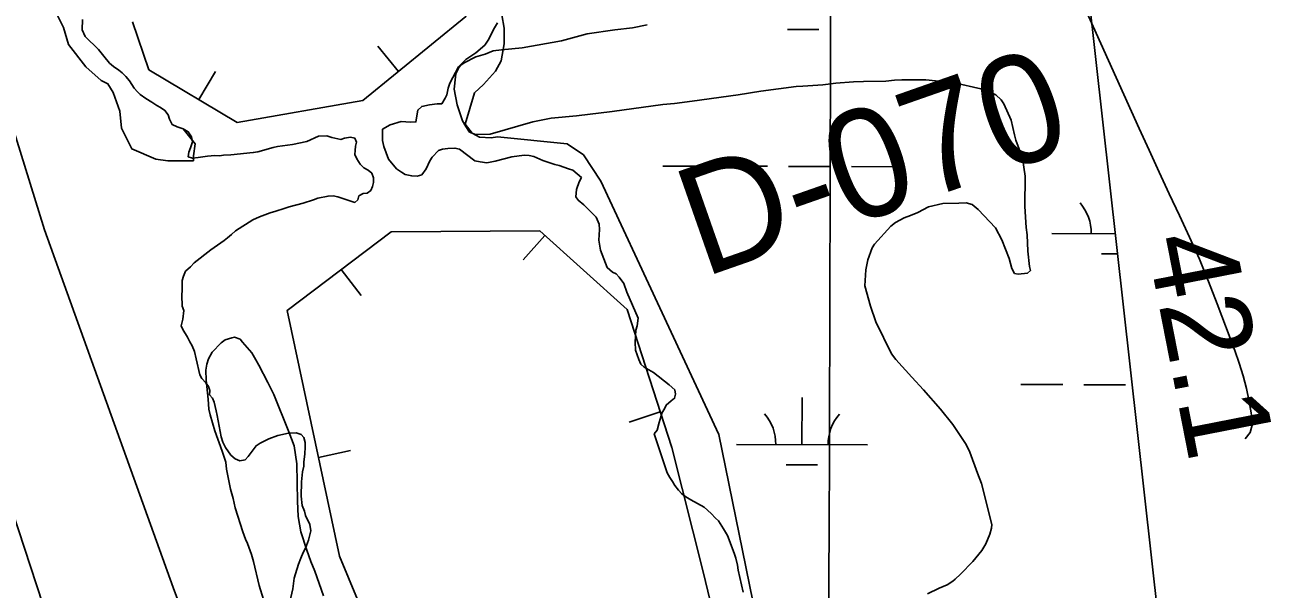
# Model space of a CAD drawing. Extents: x 3161665 to 3199565, y 885729 to 911164.
# Drawn here: x 3175718 to 3176670, y 892583 to 893014 of the extents above; entities that cross this region are included whole.
import ezdxf

# ---------------------------------------------------------------- set-up
doc = ezdxf.new("R2010")
doc.units = 0
for name, color, linetype in [('V-BORW-LINE', 7, 'Continuous'), ('V-GRID-MAJR', 7, 'Continuous'), ('V-LEVE-TOET', 7, 'Continuous'), ('V-RIVR-RANG', 7, 'Continuous'), ('V-RIVR-RANG-IDEN', 7, 'Continuous'), ('V-SITE-VEGE', 7, 'Continuous'), ('V-SURV-LINE', 7, 'Continuous'), ('V-TOPO-MINR', 7, 'Continuous'), ('V-TOPO-SHOR', 7, 'Continuous'), ('V-WETL-SWMP', 7, 'Continuous')]:
    doc.layers.add(name, color=color, linetype=linetype)

msp = doc.modelspace()

# ---------------------------------------------------------------- linework, layer by layer
at = {"layer": 'V-BORW-LINE'}
for p, q in [((3176003.26, 892978.09), (3175987.44, 892997.44)), ((3175850.8, 892956.67), (3175863.57, 892978.16)), ((3176115.15, 892852.76), (3176098.4, 892834.2)), ((3175959.6, 892826.88), (3175974.69, 892806.94)), ((3176203.16, 892718.03), (3176179.38, 892710.32)), ((3175942.14, 892683.31), (3175966.6, 892688.5))]:
    msp.add_line(p, q, dxfattribs=at)
for points in [[(3175800.07, 893016.15), (3175812.54, 892979.41), (3175880.09, 892939.26), (3175976.07, 892955.86), (3176054.58, 893020.05), (3176017.2, 893175.35), (3175952.34, 893376.6), (3175921.65, 893539.41), (3175880.12, 893720.59), (3175831.98, 893950.2), (3175829.3, 893962.1)], [(3175800.07, 893016.15), (3175812.54, 892979.41), (3175880.09, 892939.26), (3175976.07, 892955.86), (3176054.58, 893020.05)], [(3176342.14, 891970.45), (3176294.79, 892171.68), (3176280.79, 892329.46), (3176265.92, 892471.38), (3176236.02, 892595.8), (3176211.93, 892690.98), (3176177.83, 892796.2), (3176111.14, 892856.37), (3175997.66, 892855.66), (3175918.32, 892795.65), (3175958.16, 892607.78), (3176008.93, 892485.85), (3176054.6, 892283.8), (3176114.44, 892067.53), (3176167.65, 891896.35)]]:
    msp.add_lwpolyline(points, dxfattribs=at)
at = {"layer": 'V-GRID-MAJR'}
msp.add_spline([(3176327.96, 891166.6), (3176345.58, 897226.3), (3176363.22, 903289.08), (3176380.86, 909351.9), (3176380.87, 909354.94)], degree=3, dxfattribs=at)
at = {"layer": 'V-LEVE-TOET'}
msp.add_lwpolyline([(3174566.85, 897865.68), (3174635.83, 897583.71), (3174711.7, 897283.5), (3174795.82, 896920.93), (3174863.72, 896619.04), (3174934.5, 896318.62), (3175016.53, 895935.58), (3175109.93, 895536.94), (3175193.43, 895157.19), (3175269.57, 894793.2), (3175363, 894393.76), (3175446.73, 894021.24), (3175510.4, 893698.81), (3175596.82, 893326.15), (3175626.84, 893204.92), (3175671.16, 893055.89), (3175732.85, 892857.2), (3175831.28, 892583.94), (3175876.32, 892462.54)], dxfattribs=at)
at = {"layer": 'V-SITE-VEGE'}
for p, q in [((3176147.36, 893006.82), (3176168.45, 893009.96)), ((3176168.45, 893009.96), (3176181.93, 893011.43)), ((3176181.93, 893011.43), (3176193.12, 893013.71)), ((3176097.7, 892996.16), (3176127.72, 893001.48)), ((3176127.72, 893001.48), (3176147.36, 893006.82)), ((3176062.32, 892989.25), (3176069.46, 892991.36)), ((3176069.46, 892991.36), (3176075.67, 892993.88)), ((3176075.67, 892993.88), (3176081.96, 892994.59)), ((3176081.96, 892994.59), (3176097.7, 892996.16)), ((3176049.15, 892980.57), (3176051.73, 892983.39)), ((3176051.73, 892983.39), (3176053.48, 892984.82)), ((3176053.48, 892984.82), (3176062.32, 892989.25)), ((3176045.75, 892964.63), (3176046.71, 892974.15)), ((3176046.71, 892974.15), (3176047.06, 892976.43)), ((3176047.06, 892976.43), (3176049.15, 892980.57)), ((3176382.24, 892971.55), (3176375.5, 892970.81)), ((3176387.65, 892971.77), (3176382.24, 892971.55)), ((3176398.48, 892971.78), (3176387.65, 892971.77)), ((3176406.16, 892971.65), (3176398.48, 892971.78)), ((3176427.92, 892969.4), (3176406.16, 892971.65)), ((3176048.07, 892952.54), (3176045.75, 892964.63)), ((3176280.11, 892963.19), (3176262.63, 892960.2)), ((3176307.06, 892966.58), (3176280.11, 892963.19)), ((3176312.01, 892966.79), (3176307.06, 892966.58)), ((3176327.32, 892967.88), (3176312.01, 892966.79)), ((3176337.19, 892969.2), (3176327.32, 892967.88)), ((3176350.69, 892970.22), (3176337.19, 892969.2)), ((3176358.36, 892970.54), (3176350.69, 892970.22)), ((3176375.5, 892970.81), (3176358.36, 892970.54)), ((3176447.98, 892964.83), (3176427.92, 892969.4)), ((3176453.93, 892962.82), (3176447.98, 892964.83)), ((3176459.46, 892960.34), (3176453.93, 892962.82)), ((3176052.18, 892940.52), (3176048.07, 892952.54)), ((3176205.16, 892952.82), (3176166.55, 892947.59)), ((3176214.15, 892953.65), (3176205.16, 892952.82)), ((3176227.61, 892955.57), (3176214.15, 892953.65)), ((3176262.63, 892960.2), (3176227.61, 892955.57)), ((3176463.68, 892956.46), (3176459.46, 892960.34)), ((3176465.62, 892953.38), (3176463.68, 892956.46)), ((3176471.1, 892940.97), (3176465.62, 892953.38)), ((3176139.16, 892944.18), (3176119.82, 892942.46)), ((3176166.55, 892947.59), (3176139.16, 892944.18)), ((3176054.62, 892936.11), (3176052.18, 892940.52)), ((3176057.52, 892931.72), (3176054.62, 892936.11)), ((3176105.94, 892939.62), (3176073.39, 892930.13)), ((3176119.82, 892942.46), (3176105.94, 892939.62)), ((3176473.83, 892929.8), (3176471.1, 892940.97)), ((3176062.1, 892930.1), (3176057.52, 892931.72)), ((3176073.39, 892930.13), (3176062.1, 892930.1)), ((3176474.9, 892925.78), (3176473.83, 892929.8)), ((3176480, 892912), (3176474.9, 892925.78)), ((3176481.94, 892898.09), (3176480, 892912)), ((3176481.55, 892875.05), (3176481.94, 892898.09)), ((3176407.98, 892874.66), (3176419.15, 892877.39)), ((3176419.15, 892877.39), (3176431.34, 892877.45)), ((3176431.34, 892877.45), (3176436.75, 892877.68)), ((3176436.75, 892877.68), (3176441.31, 892876.52)), ((3176441.31, 892876.52), (3176445.99, 892872.65)), ((3176389.38, 892866.21), (3176394.26, 892868.22)), ((3176394.26, 892868.22), (3176400.04, 892870.27)), ((3176400.04, 892870.27), (3176407.98, 892874.66)), ((3176445.99, 892872.65), (3176459.21, 892858.76)), ((3176482.68, 892858.84), (3176481.55, 892875.05)), ((3176366.74, 892846.3), (3176379.26, 892859.92)), ((3176379.26, 892859.92), (3176382.75, 892862.77)), ((3176382.75, 892862.77), (3176389.38, 892866.21)), ((3176459.21, 892858.76), (3176464.12, 892849.48)), ((3176483.36, 892853.45), (3176482.68, 892858.84)), ((3176464.12, 892849.48), (3176469.68, 892835.27)), ((3176483.89, 892840.84), (3176483.36, 892853.45)), ((3176361.82, 892834.35), (3176365.05, 892843.52)), ((3176365.05, 892843.52), (3176366.74, 892846.3)), ((3176485.29, 892829.16), (3176483.89, 892840.84)), ((3176360.34, 892826.61), (3176361.82, 892834.35)), ((3176469.68, 892835.27), (3176471.81, 892827.69)), ((3176485.87, 892826.02), (3176485.29, 892829.16)), ((3176359.5, 892814.39), (3176360.34, 892826.61)), ((3176471.81, 892827.69), (3176473.78, 892823.71)), ((3176473.78, 892823.71), (3176476.5, 892823.37)), ((3176476.5, 892823.37), (3176483.69, 892824.12)), ((3176483.69, 892824.12), (3176485.87, 892826.02)), ((3176363.77, 892798.77), (3176359.5, 892814.39)), ((3176367.88, 892786.75), (3176363.77, 892798.77)), ((3176379.74, 892762.42), (3176367.88, 892786.75)), ((3176383.09, 892758.05), (3176379.74, 892762.42)), ((3176395.39, 892744.57), (3176383.09, 892758.05)), ((3176404.37, 892735.02), (3176395.39, 892744.57)), ((3176417.18, 892720.2), (3176404.37, 892735.02)), ((3176426.7, 892708.42), (3176417.18, 892720.2)), ((3176436.83, 892693.04), (3176426.7, 892708.42)), ((3176439.78, 892687.3), (3176436.83, 892693.04)), ((3176445.42, 892671.28), (3176439.78, 892687.3)), ((3176448.46, 892663.28), (3176445.42, 892671.28)), ((3176456.55, 892632.02), (3176448.46, 892663.28)), ((3176455.05, 892624.74), (3176456.21, 892629.3)), ((3176456.21, 892629.3), (3176456.55, 892632.02)), ((3176451.75, 892617.37), (3176455.05, 892624.74)), ((3176441.93, 892603.87), (3176448.8, 892612.28)), ((3176448.8, 892612.28), (3176451.75, 892617.37)), ((3176432.41, 892593.99), (3176441.93, 892603.87)), ((3176428.51, 892590.21), (3176432.41, 892593.99)), ((3176407.31, 892578.94), (3176416.16, 892583.37)), ((3176416.16, 892583.37), (3176422.37, 892585.89)), ((3176422.37, 892585.89), (3176426.76, 892588.79)), ((3176426.76, 892588.79), (3176428.51, 892590.21))]:
    msp.add_line(p, q, dxfattribs=at)
for points in [[(3175761.86, 893017.89), (3175761.66, 893009.85), (3175764.01, 893004.85), (3175774.08, 892994.82), (3175778.31, 892989.91), (3175782.56, 892984.46), (3175785.61, 892981.91), (3175789.75, 892979.13), (3175792.25, 892977.09), (3175795.05, 892974.26), (3175797.87, 892970.9), (3175801.31, 892965.41), (3175803.85, 892962.57), (3175806.08, 892960.52), (3175810.23, 892957.48), (3175814.9, 892954.73), (3175818.76, 892952.21), (3175821.5, 892950.72), (3175824.81, 892948.44), (3175827.37, 892945.06), (3175828.31, 892941.62), (3175830.36, 892937.69), (3175834.18, 892935.97), (3175838.81, 892934.29), (3175847.89, 892922.95), (3175846.58, 892913.81), (3175846.58, 892909.89), (3175827, 892909.89), (3175817.86, 892911.19), (3175799.58, 892919.03), (3175791.74, 892934.71), (3175790.44, 892947.77), (3175785.22, 892962.15), (3175781.3, 892968.68), (3175776.08, 892971.29), (3175764.33, 892981.74), (3175751.27, 892998.72), (3175747.35, 893011.79), (3175736.91, 893032.69)], [(3175900.06, 892574.78), (3175896.91, 892585.48), (3175892.52, 892603.81), (3175890.95, 892609.16), (3175887.88, 892617.61), (3175886.39, 892620.7), (3175884.35, 892626.49), (3175878.61, 892644.75), (3175876.96, 892651.91), (3175874.85, 892659.05), (3175871.96, 892674.27), (3175871.28, 892679.66), (3175868.67, 892688.13), (3175863.05, 892703.69), (3175859.38, 892715.73), (3175858.29, 892720.2), (3175857.97, 892727.86), (3175856.46, 892742.24), (3175856.14, 892749.9), (3175856.85, 892754.45), (3175858.03, 892758.56), (3175860.98, 892763.65), (3175867.9, 892770.71), (3175870.96, 892773.1), (3175875.86, 892774.65), (3175878.1, 892775.2), (3175882.23, 892773.57), (3175884.13, 892771.39), (3175891.25, 892763.11), (3175894.18, 892757.82), (3175896.6, 892753.86), (3175903.48, 892740.6), (3175907.93, 892731.31), (3175919.51, 892702.9), (3175923.57, 892692.24), (3175925.51, 892678.33), (3175926.25, 892649.92), (3175926.74, 892638.2), (3175928.59, 892626.54), (3175933.25, 892612.29), (3175936.31, 892603.84), (3175939.34, 892596.29), (3175945.99, 892577.61)]]:
    msp.add_lwpolyline(points, dxfattribs=at)
at = {"layer": 'V-SURV-LINE'}
msp.add_lwpolyline([(3175638.58, 892854.25), (3175893.43, 892076.34)], dxfattribs=at)
at = {"layer": 'V-TOPO-MINR'}
msp.add_lwpolyline([(3176649.88, 892697.51), (3176653.65, 892702.28), (3176655.88, 892709.92), (3176652.97, 892725.92), (3176650.89, 892735.83), (3176648.45, 892745.65), (3176645.48, 892755.31), (3176642.17, 892764.88), (3176628.65, 892800.67), (3176621.95, 892817.75), (3176614.96, 892834.69), (3176607.54, 892851.46), (3176599.83, 892868.1), (3176591.97, 892884.68), (3176584.18, 892901.29), (3176576.51, 892917.95), (3176568.91, 892934.65), (3176340.59, 893441.26)], dxfattribs=at)
at = {"layer": 'V-TOPO-SHOR'}
for points in [[(3175922.4, 892922.26), (3175918.39, 892921.82), (3175910.94, 892920.7), (3175907.48, 892920.02), (3175895.82, 892916.85), (3175892.37, 892916.17), (3175875.29, 892914.38), (3175869.67, 892914.14), (3175866.47, 892913.74), (3175862.98, 892913.86), (3175857.37, 892913.36), (3175850.17, 892912.52), (3175845.91, 892911.81), (3175842.65, 892913.01), (3175843.04, 892916.51), (3175844.51, 892919.79), (3175845.92, 892924.4), (3175845.23, 892928.13), (3175842.65, 892932.04), (3175838.81, 892934.29), (3175834.18, 892935.97), (3175830.36, 892937.69), (3175828.31, 892941.62), (3175827.37, 892945.06), (3175824.81, 892948.44), (3175821.5, 892950.72), (3175818.76, 892952.21), (3175814.9, 892954.73), (3175810.23, 892957.48), (3175806.08, 892960.52), (3175803.85, 892962.57), (3175801.31, 892965.41), (3175797.87, 892970.9), (3175795.05, 892974.26), (3175792.25, 892977.09), (3175789.75, 892979.13), (3175785.61, 892981.91), (3175782.56, 892984.46), (3175778.31, 892989.91), (3175774.08, 892994.82), (3175764.01, 893004.85), (3175761.66, 893009.85), (3175761.86, 893017.89)], [(3176133.05, 892903.68), (3176125.88, 892906.24), (3176122.69, 892907.01), (3176113.52, 892910.23), (3176106.63, 892913.1), (3176102.99, 892913.85), (3176099.36, 892914.15), (3176089.94, 892912.85), (3176076.98, 892909.6), (3176070.71, 892908.43), (3176065.72, 892909.13), (3176061.62, 892909.86), (3176049.96, 892918.85), (3176046.31, 892919.6), (3176040.91, 892919.37), (3176036.87, 892918.75), (3176033.75, 892917.72), (3176029.01, 892912.55), (3176027.32, 892909.77), (3176024.41, 892903.78), (3176020.99, 892899.12), (3176017.42, 892898.07), (3176013.35, 892898.35), (3176008.33, 892899.49), (3176005.56, 892901.18), (3176001.84, 892903.73), (3175995.66, 892911.15), (3175992.09, 892920.93), (3175990.99, 892925.4), (3175991.09, 892933.98), (3175996.81, 892937.38), (3176005.28, 892940), (3176012.53, 892939.4), (3176016.58, 892939.57), (3176018.01, 892948.65), (3176021.05, 892951.49), (3176026.87, 892952.64), (3176032.71, 892953.34), (3176036.31, 892953.49), (3176038.85, 892957.66), (3176040.08, 892960.42), (3176041.23, 892965.43), (3176042.43, 892969.09), (3176049.13, 892981.56), (3176054.76, 892987.22), (3176062.21, 892992.5), (3176069.2, 892998.21), (3176072.16, 893002.85), (3176075.91, 893010.23), (3176078.86, 893015.32)], [(3175935.67, 892632.01), (3175932.16, 892638.83), (3175931.48, 892642.29), (3175929.7, 892646.5), (3175928.86, 892653.7), (3175929.2, 892664.71), (3175929.95, 892672.24), (3175930.84, 892676.57), (3175930.98, 892679.79), (3175931.8, 892685.72), (3175932.1, 892691.36), (3175931.96, 892694.57), (3175930.99, 892698.55), (3175929.02, 892700.88), (3175925.22, 892702.06), (3175919.33, 892701.82), (3175911.09, 892700.13), (3175904.24, 892697.43), (3175897.67, 892694.21), (3175894.54, 892692.2), (3175888.46, 892683.9), (3175886.15, 892681.39), (3175882.16, 892680.69), (3175878.61, 892682.15), (3175875.28, 892684.96), (3175871.01, 892690.94), (3175868.97, 892694.87), (3175867.72, 892699.11), (3175864.89, 892715.34), (3175863.94, 892718.79), (3175862.59, 892725.43), (3175861.12, 892728.58), (3175858.87, 892731.17), (3175859.26, 892734.4), (3175858.06, 892737.57), (3175856.08, 892740.16), (3175852.99, 892743.52), (3175851.53, 892746.41), (3175848.6, 892758.61), (3175847.56, 892764.2), (3175845.78, 892768.41), (3175843.77, 892771.54), (3175842.01, 892775.22), (3175838.55, 892780.97), (3175837.35, 892783.87), (3175838.48, 892789.01), (3175839.28, 892795.47), (3175838.06, 892798.91), (3175837.71, 892807.2), (3175838.09, 892810.97), (3175837.95, 892814.45), (3175838.04, 892818.47), (3175838.98, 892821.73), (3175840.69, 892825.55), (3175844.31, 892828.92), (3175847.12, 892831.99), (3175859.84, 892841.9), (3175869.99, 892849.03), (3175872.59, 892851.01), (3175875.7, 892853.56), (3175878.8, 892856.37), (3175892.12, 892864.7), (3175897.11, 892867.05), (3175905.29, 892870.08), (3175909.53, 892871.33), (3175915.87, 892873.47), (3175919.84, 892874.71), (3175930.44, 892877.57), (3175938.38, 892880.04), (3175941.54, 892881.25), (3175949.51, 892882.92), (3175953.26, 892883.08), (3175957.04, 892882.44), (3175960.03, 892881.22), (3175969.81, 892878.15), (3175972.14, 892880.12), (3175973.09, 892883.11), (3175976.23, 892884.85), (3175979.43, 892885.25), (3175982.03, 892887.24), (3175983.51, 892890.25), (3175984.19, 892893.23), (3175984.3, 892896.98), (3175982.81, 892900.41), (3175980.04, 892902.7), (3175976.75, 892904.44), (3175973.95, 892907.27), (3175971.36, 892911.45), (3175969.89, 892914.6), (3175970.29, 892917.84), (3175970.42, 892921.06), (3175971.1, 892924.03), (3175969.9, 892927.2), (3175966.65, 892927.87), (3175962.13, 892927.14), (3175959.22, 892926.21), (3175952.45, 892927.81), (3175948.65, 892928.99), (3175942.23, 892928.72), (3175933.29, 892924.59), (3175922.4, 892922.26)], [(3176198.6, 892701.18), (3176200.74, 892703.98), (3176202.3, 892709.91), (3176204.68, 892717.68), (3176206.37, 892720.46), (3176207.61, 892723.23), (3176211.53, 892726.55), (3176214.16, 892728.47), (3176214.93, 892731.66), (3176214.34, 892734.79), (3176210.12, 892738.68), (3176197.98, 892748.1), (3176191.03, 892752.33), (3176188.24, 892754.46), (3176186.73, 892758.01), (3176184.18, 892765.13), (3176183.91, 892771.44), (3176184.43, 892780.49), (3176185.65, 892783.7), (3176186.31, 892789.59), (3176177.79, 892809.55), (3176175.26, 892816.22), (3176171.9, 892821.04), (3176169.53, 892823.65), (3176166.77, 892824.89), (3176162.56, 892828.32), (3176157.49, 892841.66), (3176156.26, 892849.28), (3176156.82, 892857.43), (3176156.65, 892861.48), (3176154.17, 892866.8), (3176144.74, 892876.33), (3176140.54, 892879.77), (3176138.62, 892882.4), (3176139.29, 892887.84), (3176141.3, 892893.8), (3176142.97, 892897.02), (3176136.41, 892902.62), (3176133.05, 892903.68)], [(3176198.6, 892701.18), (3176208.39, 892671.6), (3176210.4, 892668.06), (3176212.67, 892664.77), (3176214.43, 892661.73), (3176217.21, 892658.19), (3176219.73, 892655.4), (3176222.75, 892653.12), (3176226.54, 892650.84), (3176236.63, 892645.26), (3176242.18, 892640.45), (3176245.46, 892636.91), (3176247.73, 892634.88), (3176251.5, 892628.81), (3176254.52, 892623.5), (3176259.55, 892610.1), (3176260.8, 892606.31), (3176262.31, 892600.99), (3176262.8, 892597.2), (3176266.56, 892580.27)], [(3175935.67, 892632.01), (3175936.27, 892627.24), (3175935.64, 892624.15), (3175934.43, 892619.96), (3175932.23, 892614.04), (3175930.53, 892610.75), (3175928.57, 892606.37), (3175926.77, 892601.7), (3175924.48, 892594.25), (3175923.69, 892591.15), (3175922.5, 892582.97), (3175920.06, 892571.83), (3175919.1, 892565.36), (3175919.85, 892561.53)]]:
    msp.add_lwpolyline(points, dxfattribs=at)
at = {"layer": 'V-WETL-SWMP'}
for p, q in [((3176525.51, 893080.24), (3176584.95, 892548.78)), ((3176083.94, 893011.27), (3176082.32, 893021.52)), ((3176084.05, 892999.16), (3176083.94, 893011.27)), ((3176300.29, 893010.27), (3176324.29, 893010.21)), ((3176081.61, 892986.36), (3176084.05, 892999.16)), ((3176077.38, 892978.44), (3176081.61, 892986.36)), ((3176068.09, 892968.12), (3176077.38, 892978.44)), ((3176061.4, 892961.89), (3176068.09, 892968.12)), ((3176054.27, 892937.97), (3176061.4, 892961.89)), ((3176059.52, 892931.04), (3176054.27, 892937.97)), ((3176065.21, 892927.91), (3176059.52, 892931.04)), ((3176074.16, 892927.49), (3176065.21, 892927.91)), ((3176078.89, 892928.28), (3176074.16, 892927.49)), ((3176132.11, 892922.98), (3176078.89, 892928.28)), ((3176144.57, 892914.57), (3176132.11, 892922.98)), ((3176157.93, 892894.29), (3176144.57, 892914.57)), ((3176205.15, 892905.9), (3176237.15, 892905.81)), ((3176253.15, 892905.76), (3176285.15, 892905.67)), ((3176301.15, 892905.63), (3176333.15, 892905.54)), ((3176349.15, 892905.5), (3176381.15, 892905.41)), ((3176247.92, 892700.87), (3176157.93, 892894.29)), ((3176502.33, 892854.33), (3176550.79, 892854.2)), ((3176540.29, 892838.8), (3176552.52, 892838.76)), ((3176478.6, 892738.96), (3176510.6, 892738.88)), ((3176526.6, 892738.83), (3176558.6, 892738.74)), ((3176311.41, 892693), (3176311.51, 892729)), ((3176284.29, 892523.26), (3176247.92, 892700.87)), ((3176261.41, 892693.14), (3176361.41, 892692.86)), ((3176299.37, 892677.6), (3176323.37, 892677.53))]:
    msp.add_line(p, q, dxfattribs=at)
for centre, start, end in [((3176497.09, 892854.82), 359.06985, 40.6135), ((3176256.17, 892693.62), 359.06985, 40.6135), ((3176366.65, 892693.32), 139.06984, 180.6135)]:
    msp.add_arc(centre, 35.25, start, end, dxfattribs=at)

# ---------------------------------------------------------------- texts
at = {"layer": 'V-RIVR-RANG'}
msp.add_text('42.1', height=67, rotation=281.08833, dxfattribs=at).set_placement((3176574.18, 892849.65))
at = {"layer": 'V-RIVR-RANG-IDEN'}
msp.add_text('D-070', height=83, rotation=19.32089, dxfattribs=at).set_placement((3176235.99, 892820.48))

doc.saveas('drawing.dxf')
